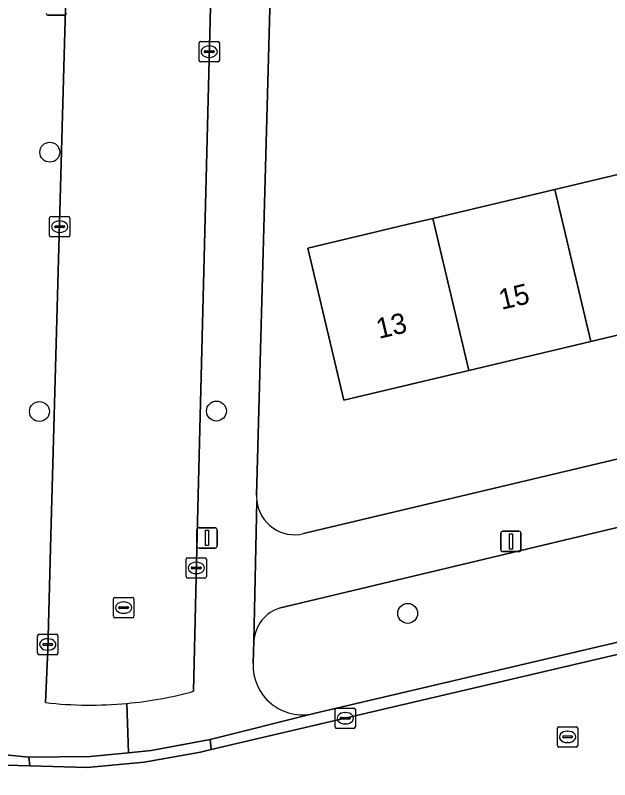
# Model space of a CAD drawing. Extents: x 162026 to 163502, y 387295 to 388169.
# Drawn here: x 162962.01 to 162991.22, y 387764.22 to 387801.76 of the extents above; entities that cross this region are included whole.
import ezdxf

# ---------------------------------------------------------------- set-up
doc = ezdxf.new("R2010")
doc.units = 0
for name, color, linetype in [('IMGEO_Boom', 7, 'Continuous'), ('IMGEO_Erf', 7, 'Continuous'), ('IMGEO_Groenvoorziening', 7, 'Continuous'), ('IMGEO_Kolk', 7, 'Continuous'), ('IMGEO_Lichtmast', 7, 'Continuous'), ('IMGEO_Pand', 7, 'Continuous'), ('IMGEO_Pand_nummerreeks', 7, 'Continuous'), ('IMGEO_Rijbaan_lokaal_open', 7, 'Continuous'), ('IMGEO_Rioolput', 7, 'Continuous'), ('IMGEO_Voetpad_open', 7, 'Continuous')]:
    doc.layers.add(name, color=color, linetype=linetype)

msp = doc.modelspace()

# ---------------------------------------------------------------- linework, layer by layer
at = {"layer": 'IMGEO_Boom'}
for centre in [(162963.703, 387795.034), (162963.193, 387782.299), (162971.892, 387782.323), (162981.292, 387772.385)]:
    msp.add_circle(centre, 0.489, dxfattribs=at)
at = {"layer": 'IMGEO_Erf'}
for points in [[(162974.536, 387802.68), (162973.868, 387778.17)], [(162976.18, 387776.302), (163000, 387781.965), (163027.742, 387788.56), (163026.377, 387794.303), (163020.242, 387792.848), (163014.25, 387791.426), (163008.259, 387790.005), (163002.269, 387788.584), (163000, 387788.046), (162996.278, 387787.163), (162990.287, 387785.742), (162984.297, 387784.321), (162978.161, 387782.865), (162976.392, 387790.323), (162981.257, 387791.477), (162982.528, 387791.778), (162988.518, 387793.199), (162994.509, 387794.62), (163000, 387795.923), (163000.5, 387796.042), (163006.49, 387797.463)]]:
    msp.add_lwpolyline(points, dxfattribs=at)
for centre, radius, start, end in [((162975.805, 387778.119), 1.938, 178.5001, 186.29), ((162975.737, 387778.119), 1.87, 186.5024, 283.7043)]:
    msp.add_arc(centre, radius, start, end, dxfattribs=at)
at = {"layer": 'IMGEO_Groenvoorziening'}
for points in [[(162998.254, 387778.189), (162975.037, 387772.663)], [(162976.681, 387767.465), (162999.431, 387772.803)], [(162973.73, 387771.037), (162973.692, 387769.923)]]:
    msp.add_lwpolyline(points, dxfattribs=at)
for centre, radius, start, end in [((162975.56, 387770.904), 1.835, 106.5568, 175.8576), ((162976.127, 387769.837), 2.436, 177.9882, 283.1475)]:
    msp.add_arc(centre, radius, start, end, dxfattribs=at)
at = {"layer": 'IMGEO_Kolk'}
for p, q in [((162971.036, 387799.547), (162971.036, 387800.399)), ((162971.111, 387800.473), (162971.963, 387800.473)), ((162971.524, 387800.253), (162971.549, 387800.253)), ((162972.037, 387800.399), (162972.037, 387799.547)), ((162971.295, 387799.967), (162971.295, 387799.979)), ((162971.733, 387799.93), (162971.335, 387799.93)), ((162971.338, 387800.016), (162971.736, 387800.016)), ((162971.779, 387799.979), (162971.779, 387799.967)), ((162971.963, 387799.473), (162971.111, 387799.473)), ((162971.547, 387799.693), (162971.522, 387799.693)), ((162963.687, 387790.951), (162963.687, 387791.803)), ((162963.762, 387791.877), (162964.614, 387791.877)), ((162964.175, 387791.657), (162964.2, 387791.657)), ((162964.688, 387791.803), (162964.688, 387790.951)), ((162963.946, 387791.371), (162963.946, 387791.383)), ((162964.384, 387791.334), (162963.986, 387791.334)), ((162963.989, 387791.42), (162964.387, 387791.42)), ((162964.43, 387791.383), (162964.43, 387791.371)), ((162964.614, 387790.877), (162963.762, 387790.877)), ((162964.198, 387791.097), (162964.173, 387791.097)), ((162970.4, 387774.19), (162970.4, 387775.042)), ((162970.475, 387775.116), (162971.327, 387775.116)), ((162971.401, 387775.042), (162971.401, 387774.19)), ((162970.702, 387774.659), (162971.1, 387774.659)), ((162970.888, 387774.896), (162970.913, 387774.896)), ((162970.659, 387774.61), (162970.659, 387774.622)), ((162971.097, 387774.573), (162970.699, 387774.573)), ((162970.911, 387774.336), (162970.886, 387774.336)), ((162971.143, 387774.622), (162971.143, 387774.61)), ((162971.327, 387774.116), (162970.475, 387774.116)), ((162963.103, 387770.432), (162963.103, 387771.284)), ((162963.178, 387771.358), (162964.03, 387771.358)), ((162964.104, 387771.284), (162964.104, 387770.432)), ((162963.405, 387770.901), (162963.803, 387770.901)), ((162963.591, 387771.138), (162963.616, 387771.138)), ((162963.362, 387770.852), (162963.362, 387770.864)), ((162963.8, 387770.815), (162963.402, 387770.815)), ((162963.614, 387770.578), (162963.589, 387770.578)), ((162963.846, 387770.864), (162963.846, 387770.852)), ((162964.03, 387770.358), (162963.178, 387770.358)), ((162977.723, 387766.81), (162977.723, 387767.662)), ((162977.798, 387767.736), (162978.65, 387767.736)), ((162978.211, 387767.516), (162978.236, 387767.516)), ((162978.724, 387767.662), (162978.724, 387766.81)), ((162977.982, 387767.23), (162977.982, 387767.242)), ((162978.42, 387767.193), (162978.022, 387767.193)), ((162978.025, 387767.279), (162978.423, 387767.279)), ((162978.466, 387767.242), (162978.466, 387767.23)), ((162978.234, 387766.956), (162978.209, 387766.956)), ((162978.65, 387766.736), (162977.798, 387766.736))]:
    msp.add_line(p, q, dxfattribs=at)
for points in [[(162971.036, 387799.547), (162971.036, 387800.399)], [(162971.111, 387800.473), (162971.963, 387800.473)], [(162972.037, 387800.399), (162972.037, 387799.547)], [(162971.963, 387799.473), (162971.111, 387799.473)], [(162963.687, 387790.951), (162963.687, 387791.803)], [(162963.762, 387791.877), (162964.614, 387791.877)], [(162964.688, 387791.803), (162964.688, 387790.951)], [(162964.614, 387790.877), (162963.762, 387790.877)], [(162970.4, 387774.19), (162970.4, 387775.042)], [(162970.475, 387775.116), (162971.327, 387775.116)], [(162971.401, 387775.042), (162971.401, 387774.19)], [(162971.327, 387774.116), (162970.475, 387774.116)], [(162963.103, 387770.432), (162963.103, 387771.284)], [(162963.178, 387771.358), (162964.03, 387771.358)], [(162964.104, 387771.284), (162964.104, 387770.432)], [(162964.03, 387770.358), (162963.178, 387770.358)], [(162977.723, 387766.81), (162977.723, 387767.662)], [(162977.798, 387767.736), (162978.65, 387767.736)], [(162978.724, 387767.662), (162978.724, 387766.81)], [(162978.65, 387766.736), (162977.798, 387766.736)]]:
    msp.add_lwpolyline(points, dxfattribs=at)
for centre, radius, start, end in [((162971.113, 387800.397), 0.0765, 91.552, 178.448), ((162971.113, 387800.397), 0.0765, 91.552, 178.448), ((162971.961, 387800.397), 0.0765, 1.552, 88.448), ((162971.961, 387800.397), 0.0765, 1.552, 88.448), ((162971.335, 387799.976), 0.0403, 85.8775, 175.7526), ((162971.332, 387799.966), 0.0366, 178.938, 274.7102), ((162971.736, 387799.973), 0.043, 264.8664, 352.4533), ((162971.74, 387799.978), 0.0386, 1.7309, 96.639), ((162971.113, 387799.549), 0.0765, 181.552, 268.448), ((162971.113, 387799.549), 0.0765, 181.552, 268.448), ((162971.961, 387799.549), 0.0765, 271.552, 358.448), ((162971.961, 387799.549), 0.0765, 271.552, 358.448), ((162963.764, 387791.801), 0.0765, 91.552, 178.448), ((162963.764, 387791.801), 0.0765, 91.552, 178.448), ((162964.612, 387791.801), 0.0765, 1.552, 88.448), ((162964.612, 387791.801), 0.0765, 1.552, 88.448), ((162963.986, 387791.38), 0.0403, 85.8775, 175.7526), ((162963.983, 387791.37), 0.0366, 178.938, 274.7102), ((162964.387, 387791.377), 0.043, 264.8664, 352.4533), ((162964.391, 387791.382), 0.0386, 1.7309, 96.639), ((162963.764, 387790.953), 0.0765, 181.552, 268.448), ((162963.764, 387790.953), 0.0765, 181.552, 268.448), ((162964.612, 387790.953), 0.0765, 271.552, 358.448), ((162964.612, 387790.953), 0.0765, 271.552, 358.448), ((162970.477, 387775.04), 0.0765, 91.552, 178.448), ((162970.477, 387775.04), 0.0765, 91.552, 178.448), ((162971.325, 387775.04), 0.0765, 1.552, 88.448), ((162971.325, 387775.04), 0.0765, 1.552, 88.448), ((162970.699, 387774.619), 0.0403, 85.8775, 175.7526), ((162971.104, 387774.621), 0.0386, 1.7309, 96.639), ((162970.696, 387774.609), 0.0366, 178.938, 274.7102), ((162971.1, 387774.616), 0.043, 264.8664, 352.4533), ((162970.477, 387774.192), 0.0765, 181.552, 268.448), ((162970.477, 387774.192), 0.0765, 181.552, 268.448), ((162971.325, 387774.192), 0.0765, 271.552, 358.448), ((162971.325, 387774.192), 0.0765, 271.552, 358.448), ((162963.18, 387771.282), 0.0765, 91.552, 178.448), ((162963.18, 387771.282), 0.0765, 91.552, 178.448), ((162964.028, 387771.282), 0.0765, 1.552, 88.448), ((162964.028, 387771.282), 0.0765, 1.552, 88.448), ((162963.402, 387770.861), 0.0403, 85.8775, 175.7526), ((162963.807, 387770.863), 0.0386, 1.7309, 96.639), ((162963.399, 387770.851), 0.0366, 178.938, 274.7102), ((162963.803, 387770.858), 0.043, 264.8664, 352.4533), ((162963.18, 387770.434), 0.0765, 181.552, 268.448), ((162963.18, 387770.434), 0.0765, 181.552, 268.448), ((162964.028, 387770.434), 0.0765, 271.552, 358.448), ((162964.028, 387770.434), 0.0765, 271.552, 358.448), ((162977.8, 387767.66), 0.0765, 91.552, 178.448), ((162977.8, 387767.66), 0.0765, 91.552, 178.448), ((162978.648, 387767.66), 0.0765, 1.552, 88.448), ((162978.648, 387767.66), 0.0765, 1.552, 88.448), ((162978.022, 387767.239), 0.0403, 85.8775, 175.7526), ((162978.019, 387767.229), 0.0366, 178.938, 274.7102), ((162978.423, 387767.236), 0.043, 264.8664, 352.4533), ((162978.427, 387767.241), 0.0386, 1.7309, 96.639), ((162977.8, 387766.812), 0.0765, 181.552, 268.448), ((162977.8, 387766.812), 0.0765, 181.552, 268.448), ((162978.648, 387766.812), 0.0765, 271.552, 358.448), ((162978.648, 387766.812), 0.0765, 271.552, 358.448)]:
    msp.add_arc(centre, radius, start, end, dxfattribs=at)
for centre, major_axis, ratio, start_param, end_param in [((162971.523, 387799.973), (-0.387, 0.002), 0.722429, 4.712389, 7.853982), ((162971.548, 387799.973), (-0.39, 0.002), 0.717154, 1.570796, 4.712389), ((162964.174, 387791.377), (-0.387, 0.002), 0.722429, 4.712389, 7.853982), ((162964.199, 387791.377), (-0.39, 0.002), 0.717154, 1.570796, 4.712389), ((162970.887, 387774.616), (-0.387, 0.002), 0.722429, 4.712389, 7.853982), ((162970.912, 387774.616), (-0.39, 0.002), 0.717154, 1.570796, 4.712389), ((162963.59, 387770.858), (-0.387, 0.002), 0.722429, 4.712389, 7.853982), ((162963.615, 387770.858), (-0.39, 0.002), 0.717154, 1.570796, 4.712389), ((162978.21, 387767.236), (-0.387, 0.002), 0.722429, 4.712389, 7.853982), ((162978.235, 387767.236), (-0.39, 0.002), 0.717154, 1.570796, 4.712389)]:
    msp.add_ellipse(centre, major_axis=major_axis, ratio=ratio, start_param=start_param, end_param=end_param, dxfattribs=at)
at = {"layer": 'IMGEO_Lichtmast'}
for p, q in [((162964.419, 387801.759), (162963.629, 387801.759)), ((162963.629, 387801.759), (162964.419, 387801.759)), ((162971.036, 387776.59), (162971.826, 387776.59)), ((162971.826, 387776.59), (162971.036, 387776.59)), ((162970.936, 387775.69), (162970.936, 387776.49)), ((162970.936, 387776.49), (162970.936, 387775.69)), ((162971.926, 387776.49), (162971.926, 387775.69)), ((162971.926, 387775.69), (162971.926, 387776.49)), ((162985.869, 387775.519), (162985.869, 387776.319)), ((162985.869, 387776.319), (162985.869, 387775.519)), ((162985.969, 387776.419), (162986.759, 387776.419)), ((162986.759, 387776.419), (162985.969, 387776.419)), ((162986.859, 387776.319), (162986.859, 387775.519)), ((162986.859, 387775.519), (162986.859, 387776.319)), ((162971.826, 387775.59), (162971.036, 387775.59)), ((162971.036, 387775.59), (162971.826, 387775.59)), ((162986.759, 387775.419), (162985.969, 387775.419)), ((162985.969, 387775.419), (162986.759, 387775.419))]:
    msp.add_line(p, q, dxfattribs=at)
for points in [[(162971.356, 387776.465), (162971.506, 387776.465), (162971.506, 387775.715), (162971.356, 387775.715), (162971.356, 387776.465)], [(162986.289, 387776.294), (162986.439, 387776.294), (162986.439, 387775.544), (162986.289, 387775.544), (162986.289, 387776.294)]]:
    msp.add_lwpolyline(points, dxfattribs=at)
for centre, start, end in [((162963.629, 387801.859), 180, 270), ((162963.629, 387801.859), 180, 270), ((162964.419, 387801.859), 270, 0), ((162964.419, 387801.859), 270, 0), ((162971.036, 387776.49), 90, 180), ((162971.036, 387776.49), 90, 180), ((162971.826, 387776.49), 0, 90), ((162971.826, 387776.49), 360, 90), ((162985.969, 387776.319), 90, 180), ((162985.969, 387776.319), 90, 180), ((162986.759, 387776.319), 0, 90), ((162986.759, 387776.319), 360, 90), ((162971.036, 387775.69), 180, 270), ((162971.036, 387775.69), 180, 270), ((162971.826, 387775.69), 270, 0), ((162971.826, 387775.69), 270, 0), ((162985.969, 387775.519), 180, 270), ((162985.969, 387775.519), 180, 270), ((162986.759, 387775.519), 270, 0), ((162986.759, 387775.519), 270, 0)]:
    msp.add_arc(centre, 0.1, start, end, dxfattribs=at)
at = {"layer": 'IMGEO_Pand'}
for points in [[(162990.287, 387785.742), (162996.278, 387787.163), (162994.509, 387794.62), (162988.518, 387793.199)], [(162984.297, 387784.321), (162990.287, 387785.742), (162988.518, 387793.199), (162982.528, 387791.778)], [(162982.528, 387791.778), (162981.257, 387791.477), (162976.392, 387790.323), (162978.161, 387782.865), (162984.297, 387784.321)]]:
    msp.add_lwpolyline(points, close=True, dxfattribs=at)
at = {"layer": 'IMGEO_Rijbaan_lokaal_open'}
for points in [[(162966.097, 387857.111), (162964.432, 387800.383), (162963.755, 387776.198), (162963.599, 387770.619), (162963.496, 387768.003)], [(162970.763, 387768.558), (162970.938, 387776.236), (162971.732, 387807.368)], [(163122.722, 387801.529), (163105.465, 387797.346), (163101.106, 387796.333), (163094.351, 387794.745), (163090.579, 387793.844), (163070.931, 387789.294), (163052.743, 387784.982), (163034.26, 387780.55), (163031.498, 387779.888), (163000, 387772.335), (162971.634, 387765.701), (162971.108, 387765.577), (162968.341, 387765.076), (162965.539, 387764.824), (162962.719, 387764.894), (162918.695, 387766.118), (162917.37, 387766.165), (162914.9, 387766.271), (162912.957, 387766.355), (162911.453, 387766.405), (162911.219, 387759.305)]]:
    msp.add_lwpolyline(points, dxfattribs=at)
for centre, radius, start, end in [((162965.708, 387787.124), 19.242, 275.3156, 285.2294), ((162965.677, 387787.301), 19.42, 263.5511, 275.3589)]:
    msp.add_arc(centre, radius, start, end, dxfattribs=at)
at = {"layer": 'IMGEO_Rioolput'}
for p, q in [((162966.906, 387773.168), (162967.758, 387773.168)), ((162966.831, 387772.242), (162966.831, 387773.094)), ((162967.319, 387772.948), (162967.344, 387772.948)), ((162967.832, 387773.094), (162967.832, 387772.242)), ((162967.09, 387772.662), (162967.09, 387772.674)), ((162967.528, 387772.625), (162967.13, 387772.625)), ((162967.133, 387772.711), (162967.531, 387772.711)), ((162967.342, 387772.388), (162967.317, 387772.388)), ((162967.574, 387772.674), (162967.574, 387772.662)), ((162967.758, 387772.168), (162966.906, 387772.168)), ((162988.724, 387766.821), (162989.576, 387766.821)), ((162988.649, 387765.895), (162988.649, 387766.747)), ((162989.137, 387766.601), (162989.162, 387766.601)), ((162989.65, 387766.747), (162989.65, 387765.895)), ((162988.908, 387766.315), (162988.908, 387766.327)), ((162989.346, 387766.278), (162988.948, 387766.278)), ((162988.951, 387766.364), (162989.349, 387766.364)), ((162989.16, 387766.041), (162989.135, 387766.041)), ((162989.392, 387766.327), (162989.392, 387766.315)), ((162989.576, 387765.821), (162988.724, 387765.821))]:
    msp.add_line(p, q, dxfattribs=at)
for points in [[(162966.906, 387773.168), (162967.758, 387773.168)], [(162966.831, 387772.242), (162966.831, 387773.094)], [(162967.832, 387773.094), (162967.832, 387772.242)], [(162967.758, 387772.168), (162966.906, 387772.168)], [(162988.724, 387766.821), (162989.576, 387766.821)], [(162988.649, 387765.895), (162988.649, 387766.747)], [(162989.65, 387766.747), (162989.65, 387765.895)], [(162989.576, 387765.821), (162988.724, 387765.821)]]:
    msp.add_lwpolyline(points, dxfattribs=at)
for centre, radius, start, end in [((162966.908, 387773.092), 0.0765, 91.552, 178.448), ((162966.908, 387773.092), 0.0765, 91.552, 178.448), ((162967.756, 387773.092), 0.0765, 1.552, 88.448), ((162967.756, 387773.092), 0.0765, 1.552, 88.448), ((162967.13, 387772.671), 0.0403, 85.8775, 175.7526), ((162967.127, 387772.661), 0.0366, 178.938, 274.7102), ((162967.531, 387772.668), 0.043, 264.8664, 352.4533), ((162967.535, 387772.673), 0.0386, 1.7309, 96.639), ((162966.908, 387772.244), 0.0765, 181.552, 268.448), ((162966.908, 387772.244), 0.0765, 181.552, 268.448), ((162967.756, 387772.244), 0.0765, 271.552, 358.448), ((162967.756, 387772.244), 0.0765, 271.552, 358.448), ((162988.726, 387766.745), 0.0765, 91.552, 178.448), ((162988.726, 387766.745), 0.0765, 91.552, 178.448), ((162989.574, 387766.745), 0.0765, 1.552, 88.448), ((162989.574, 387766.745), 0.0765, 1.552, 88.448), ((162988.948, 387766.324), 0.0403, 85.8775, 175.7526), ((162988.945, 387766.314), 0.0366, 178.938, 274.7102), ((162989.349, 387766.321), 0.043, 264.8664, 352.4533), ((162989.353, 387766.326), 0.0386, 1.7309, 96.639), ((162988.726, 387765.897), 0.0765, 181.552, 268.448), ((162988.726, 387765.897), 0.0765, 181.552, 268.448), ((162989.574, 387765.897), 0.0765, 271.552, 358.448), ((162989.574, 387765.897), 0.0765, 271.552, 358.448)]:
    msp.add_arc(centre, radius, start, end, dxfattribs=at)
for centre, major_axis, ratio, start_param, end_param in [((162967.318, 387772.668), (-0.387, 0.002), 0.722429, 4.712389, 7.853982), ((162967.343, 387772.668), (-0.39, 0.002), 0.717154, 1.570796, 4.712389), ((162989.136, 387766.321), (-0.387, 0.002), 0.722429, 4.712389, 7.853982), ((162989.161, 387766.321), (-0.39, 0.002), 0.717154, 1.570796, 4.712389)]:
    msp.add_ellipse(centre, major_axis=major_axis, ratio=ratio, start_param=start_param, end_param=end_param, dxfattribs=at)
at = {"layer": 'IMGEO_Voetpad_open'}
for points in [[(162963.496, 387768.003), (162963.599, 387770.619), (162963.755, 387776.198), (162964.432, 387800.383), (162966.097, 387857.111)], [(162971.732, 387807.368), (162970.938, 387776.236), (162970.763, 387768.558)], [(162973.868, 387778.17), (162974.536, 387802.68)], [(163051.986, 387794.324), (163029.204, 387788.908), (163027.742, 387788.56), (163000, 387781.965), (162976.18, 387776.302)], [(162999.431, 387772.803), (162976.681, 387767.465), (162971.582, 387766.198), (162971.634, 387765.701), (163000, 387772.335), (163031.498, 387779.888), (163034.26, 387780.55), (163052.743, 387784.982)], [(162975.037, 387772.663), (162998.254, 387778.189), (163002.882, 387779.37)], [(162973.692, 387769.923), (162973.73, 387771.037), (162973.879, 387777.907)], [(162973.879, 387777.907), (162973.73, 387771.037)], [(162958.414, 387765.754), (162962.674, 387765.321), (162965.683, 387765.35), (162967.573, 387765.537), (162967.491, 387767.965)], [(162967.491, 387767.965), (162967.573, 387765.537), (162968.678, 387765.647), (162971.582, 387766.198), (162976.681, 387767.465)], [(162911.483, 387767.095), (162911.453, 387766.405), (162912.957, 387766.355), (162914.9, 387766.271), (162917.37, 387766.165), (162918.695, 387766.118), (162962.719, 387764.894), (162962.674, 387765.321), (162958.414, 387765.754), (162937.321, 387766.328)]]:
    msp.add_lwpolyline(points, dxfattribs=at)
msp.add_lwpolyline([(162971.108, 387765.577), (162971.634, 387765.701), (162971.582, 387766.198), (162968.678, 387765.647), (162967.573, 387765.537), (162965.683, 387765.35), (162962.674, 387765.321), (162962.719, 387764.894), (162965.539, 387764.824), (162968.341, 387765.076)], close=True, dxfattribs=at)
for centre, radius, start, end in [((162975.805, 387778.119), 1.938, 178.5001, 186.29), ((162975.737, 387778.119), 1.87, 186.5024, 283.7043), ((162975.56, 387770.904), 1.835, 106.5568, 175.8576), ((162976.127, 387769.837), 2.436, 177.9882, 283.1475), ((162965.708, 387787.124), 19.242, 275.3156, 285.2294), ((162965.677, 387787.301), 19.42, 263.5511, 275.3589)]:
    msp.add_arc(centre, radius, start, end, dxfattribs=at)

# ---------------------------------------------------------------- texts
at = {"layer": 'IMGEO_Pand_nummerreeks'}
for s, p in [('15', (162985.905, 387787.291)), ('13', (162979.878, 387785.862))]:
    msp.add_text(s, height=1, rotation=13.3453, dxfattribs=at).set_placement(p)

doc.saveas('drawing.dxf')
